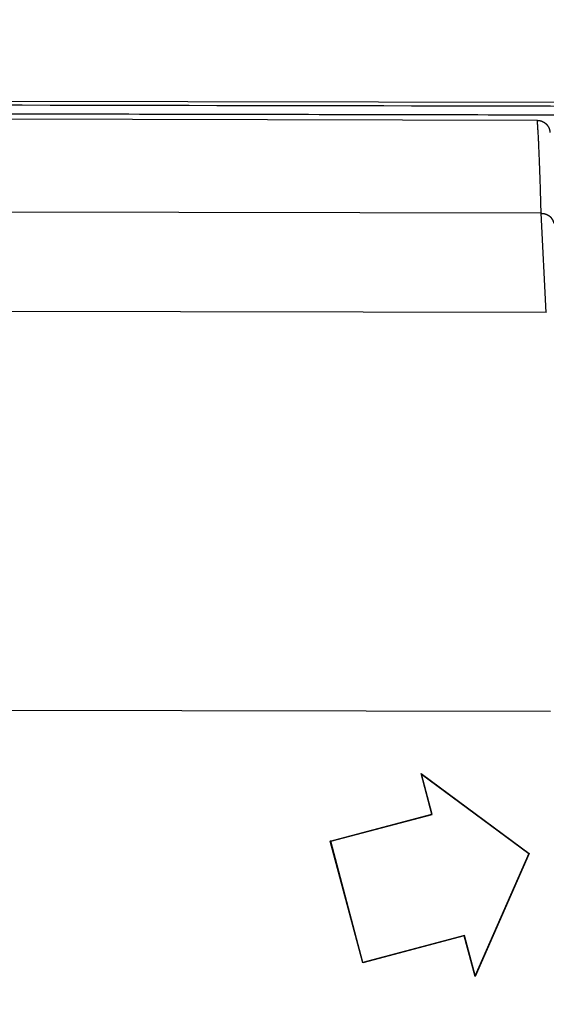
# Model space of a CAD drawing. Header units: millimetres. Extents: x 40090 to 187415, y -53271 to 40260.
# Tile 282 of 406: x 127153 to 127166, y 16877 to 16900. Entities that reach past the tile are written whole.
import ezdxf

# ---------------------------------------------------------------- set-up
doc = ezdxf.new("R2010")
doc.units = ezdxf.units.MM
doc.layers.add('AVM_nárokLAN', color=30, linetype='Continuous')
doc.layers.add('AVM_projektor', color=6, linetype='Continuous')
doc.styles.add('AVM', font='arial.ttf')
doc.dimstyles.new('AVM-1_50', dxfattribs={"dimscale": 40, "dimtxt": 2.5, "dimasz": 2.5, "dimexe": 1.25, "dimexo": 0.625, "dimtad": 1, "dimdec": 0, "dimrnd": 1, "dimtxsty": 'AVM', "dimcen": 2.5, "dimclrd": 256, "dimclre": 256, "dimclrt": 256, "dimadec": 0, "dimazin": 0, "dimtfac": 1, "dimtdec": 0, "dimtmove": 0, "dimatfit": 3, "dimfxl": 0, "dimarcsym": 0})

# ---------------------------------------------------------------- blocks, each defined once
blk = doc.blocks.new('PT-FW430-bottom')
for p, q in [((-215, 3.285), (-215, 320.97)), ((-200.483, 304.353), (-200.483, 73.888)), ((-214.565, 304.016), (-214.565, 3.544)), ((-209.986, 304.238), (-212.351, 304.112)), ((-212.351, 304.11), (-212.351, 27.667)), ((-209.986, 304.238), (-209.986, 31.031)), ((-198.997, 301.277), (-197.1, 303.856)), ((-198.98, 301.289), (-197.098, 303.848)), ((-197.1, 303.856), (-194.168, 302.572)), ((-197.098, 303.848), (-197.1, 303.856)), ((-197.098, 303.848), (-194.189, 302.573)), ((-194.189, 302.573), (-195.142, 302.318)), ((-194.168, 302.572), (-195.134, 302.313)), ((-194.189, 302.573), (-194.168, 302.572)), ((-195.142, 302.318), (-195.134, 302.313)), ((-195.142, 302.318), (-194.495, 299.903)), ((-195.134, 302.313), (-194.486, 299.898)), ((-198.031, 301.536), (-198.997, 301.277)), ((-198.026, 301.545), (-198.98, 301.289)), ((-198.026, 301.545), (-198.031, 301.536)), ((-197.384, 299.121), (-198.031, 301.536)), ((-197.379, 299.13), (-198.026, 301.545)), ((-198.98, 301.289), (-198.997, 301.277)), ((-194.486, 299.898), (-197.384, 299.121)), ((-194.495, 299.903), (-197.379, 299.13)), ((-194.495, 299.903), (-194.486, 299.898)), ((-197.379, 299.13), (-197.384, 299.121))]:
    blk.add_line(p, q)
for points, start_tangent, end_tangent in [([(-214.9, 320.87), (-214.9, 299.696), (-214.9, 278.521), (-214.899, 257.347), (-214.899, 236.172), (-214.899, 214.997), (-214.899, 193.823), (-214.899, 172.648), (-214.899, 151.474), (-214.899, 130.299), (-214.899, 109.125), (-214.899, 87.95), (-214.899, 66.775), (-214.899, 45.601), (-214.899, 24.426), (-214.899, 3.252)], (0.000001, -1), (0.000001, -1)), ([(-214.697, 3.219), (-214.697, 7.244), (-214.697, 11.27), (-214.697, 15.295), (-214.697, 19.32), (-214.697, 23.345), (-214.697, 27.37), (-214.697, 31.396), (-214.697, 35.421), (-214.697, 39.446), (-214.697, 43.471), (-214.697, 47.497), (-214.697, 51.522), (-214.697, 55.547), (-214.697, 59.572), (-214.697, 63.597), (-214.697, 67.623), (-214.697, 71.648), (-214.697, 75.673), (-214.697, 79.698), (-214.697, 83.724), (-214.697, 87.749), (-214.697, 91.774), (-214.697, 95.799), (-214.697, 99.824), (-214.697, 103.85), (-214.697, 107.875), (-214.697, 111.9), (-214.697, 115.925), (-214.697, 119.951), (-214.697, 123.976), (-214.697, 128.001), (-214.697, 132.026), (-214.697, 136.051), (-214.697, 140.077), (-214.697, 144.102), (-214.697, 148.127), (-214.697, 152.152), (-214.697, 156.178), (-214.697, 160.203), (-214.697, 164.228), (-214.697, 168.253), (-214.697, 172.278), (-214.697, 176.304), (-214.697, 180.329), (-214.698, 184.354), (-214.698, 188.379), (-214.698, 192.405), (-214.698, 196.43), (-214.698, 200.455), (-214.698, 204.48), (-214.698, 208.505), (-214.698, 212.531), (-214.698, 216.556), (-214.698, 220.581), (-214.698, 224.606), (-214.698, 228.632), (-214.698, 232.657), (-214.698, 236.682), (-214.698, 240.707), (-214.698, 244.732), (-214.698, 248.758), (-214.698, 252.783), (-214.698, 256.808), (-214.698, 260.833), (-214.698, 264.859), (-214.698, 268.884), (-214.698, 272.909), (-214.698, 276.934), (-214.698, 280.959), (-214.698, 284.985), (-214.698, 289.01), (-214.698, 293.035), (-214.698, 297.06), (-214.698, 301.086), (-214.698, 305.111)], (-0.000004, 1), (-0.000004, 1)), ([(-214.565, 304.016), (-214.565, 304.022), (-214.565, 304.029), (-214.565, 304.035), (-214.564, 304.041), (-214.564, 304.047), (-214.563, 304.053), (-214.562, 304.059), (-214.561, 304.065), (-214.56, 304.071), (-214.559, 304.077), (-214.557, 304.083), (-214.556, 304.089), (-214.554, 304.095), (-214.553, 304.101), (-214.551, 304.106), (-214.549, 304.112), (-214.547, 304.118), (-214.545, 304.124), (-214.543, 304.129), (-214.54, 304.135), (-214.538, 304.141), (-214.535, 304.146), (-214.532, 304.151), (-214.529, 304.157), (-214.527, 304.162), (-214.523, 304.167), (-214.52, 304.173), (-214.517, 304.178), (-214.514, 304.183), (-214.51, 304.188), (-214.507, 304.193), (-214.503, 304.198), (-214.499, 304.202), (-214.495, 304.207), (-214.491, 304.212), (-214.487, 304.216), (-214.483, 304.221), (-214.479, 304.225), (-214.474, 304.23), (-214.47, 304.234), (-214.466, 304.238), (-214.461, 304.242), (-214.456, 304.246), (-214.452, 304.25), (-214.447, 304.253), (-214.442, 304.257), (-214.437, 304.261), (-214.432, 304.264), (-214.427, 304.268), (-214.422, 304.271), (-214.417, 304.274), (-214.411, 304.277), (-214.406, 304.28), (-214.4, 304.283), (-214.395, 304.286), (-214.39, 304.288), (-214.384, 304.291), (-214.378, 304.293), (-214.373, 304.295), (-214.367, 304.298), (-214.361, 304.3), (-214.356, 304.302), (-214.35, 304.304), (-214.344, 304.305), (-214.338, 304.307), (-214.332, 304.308), (-214.326, 304.31), (-214.32, 304.311), (-214.314, 304.312), (-214.308, 304.313), (-214.302, 304.314), (-214.296, 304.315), (-214.29, 304.316), (-214.284, 304.316), (-214.278, 304.317)], (-0.000031, 1), (0.997915, 0.064546)), ([(-212.35, 304.116), (-212.349, 304.131), (-212.348, 304.146), (-212.346, 304.161), (-212.345, 304.172), (-212.344, 304.175), (-212.344, 304.178), (-212.344, 304.181), (-212.343, 304.183), (-212.343, 304.186), (-212.342, 304.189), (-212.341, 304.192), (-212.341, 304.194), (-212.34, 304.197), (-212.339, 304.2), (-212.339, 304.203), (-212.338, 304.205), (-212.337, 304.208), (-212.336, 304.211), (-212.335, 304.214), (-212.334, 304.216), (-212.333, 304.219), (-212.332, 304.222), (-212.331, 304.224), (-212.329, 304.23), (-212.327, 304.235), (-212.325, 304.24), (-212.323, 304.245), (-212.32, 304.25), (-212.318, 304.255), (-212.316, 304.26), (-212.313, 304.265), (-212.311, 304.269), (-212.308, 304.274), (-212.305, 304.279), (-212.303, 304.283), (-212.3, 304.287), (-212.297, 304.292), (-212.294, 304.296), (-212.291, 304.3), (-212.288, 304.304), (-212.285, 304.308), (-212.282, 304.312), (-212.279, 304.316), (-212.276, 304.319), (-212.272, 304.323), (-212.269, 304.327), (-212.265, 304.33), (-212.262, 304.334), (-212.258, 304.337), (-212.254, 304.341), (-212.251, 304.344), (-212.247, 304.347), (-212.243, 304.35), (-212.239, 304.353), (-212.236, 304.355), (-212.232, 304.358), (-212.228, 304.36), (-212.225, 304.362), (-212.221, 304.364), (-212.218, 304.365), (-212.215, 304.367), (-212.212, 304.369), (-212.209, 304.373), (-212.205, 304.376), (-212.201, 304.379), (-212.197, 304.381), (-212.192, 304.383), (-212.187, 304.385), (-212.182, 304.386), (-212.178, 304.388), (-212.174, 304.389), (-212.17, 304.391), (-212.168, 304.392), (-212.166, 304.394), (-212.166, 304.396), (-212.167, 304.399), (-212.169, 304.402), (-212.153, 304.403), (-212.143, 304.404), (-212.137, 304.404), (-212.135, 304.405), (-212.134, 304.406), (-212.131, 304.407), (-212.126, 304.408), (-212.115, 304.409)], (0.069847, 0.997558), (0.999525, 0.030833)), ([(-212.351, 304.11), (-212.44, 304.108), (-212.528, 304.105), (-212.615, 304.103), (-212.7, 304.1), (-212.784, 304.098), (-212.866, 304.095), (-212.947, 304.092), (-213.026, 304.09), (-213.103, 304.087), (-213.179, 304.085), (-213.254, 304.082), (-213.327, 304.079), (-213.398, 304.077), (-213.468, 304.074), (-213.537, 304.072), (-213.604, 304.069), (-213.669, 304.066), (-213.732, 304.063), (-213.794, 304.061), (-213.855, 304.058), (-213.914, 304.055), (-213.971, 304.053), (-214.026, 304.05), (-214.08, 304.047), (-214.132, 304.044), (-214.183, 304.042), (-214.232, 304.039), (-214.279, 304.036), (-214.325, 304.033), (-214.369, 304.03), (-214.412, 304.028), (-214.452, 304.025), (-214.492, 304.022), (-214.529, 304.019), (-214.565, 304.016)], (-0.999628, -0.027257), (-0.996741, -0.08067)), ([(-212.351, 304.112), (-212.351, 304.112), (-212.351, 304.111), (-212.351, 304.111), (-212.351, 304.111), (-212.351, 304.111), (-212.351, 304.111), (-212.351, 304.111), (-212.351, 304.111), (-212.351, 304.111), (-212.351, 304.111), (-212.351, 304.111), (-212.351, 304.11), (-212.351, 304.11), (-212.351, 304.11), (-212.351, 304.11)], (0.006559, -0.999978), (0, -1))]:
    blk.add_spline(points, degree=3, dxfattribs=dict(start_tangent=start_tangent, end_tangent=end_tangent))

msp = doc.modelspace()

# ---------------------------------------------------------------- block references
at = {"layer": 'AVM_projektor', "rotation": 269.8895464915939}
msp.add_blockref('PT-FW430-bottom', (126860.867, 16683.842), dxfattribs=at)

# ---------------------------------------------------------------- leaders
at = {"layer": 'AVM_nárokLAN', "annotation_type": 0, "has_hookline": 1, "hookline_direction": 1, "text_width": 5076.398}
msp.add_leader([(127206.349, 16953.673), (123491.29, 15020.488), (123391.29, 15020.488)], dimstyle='AVM-1_50', override={"dimgap": 0.625, "dimtad": 0}, dxfattribs=at)

doc.saveas('drawing.dxf')
